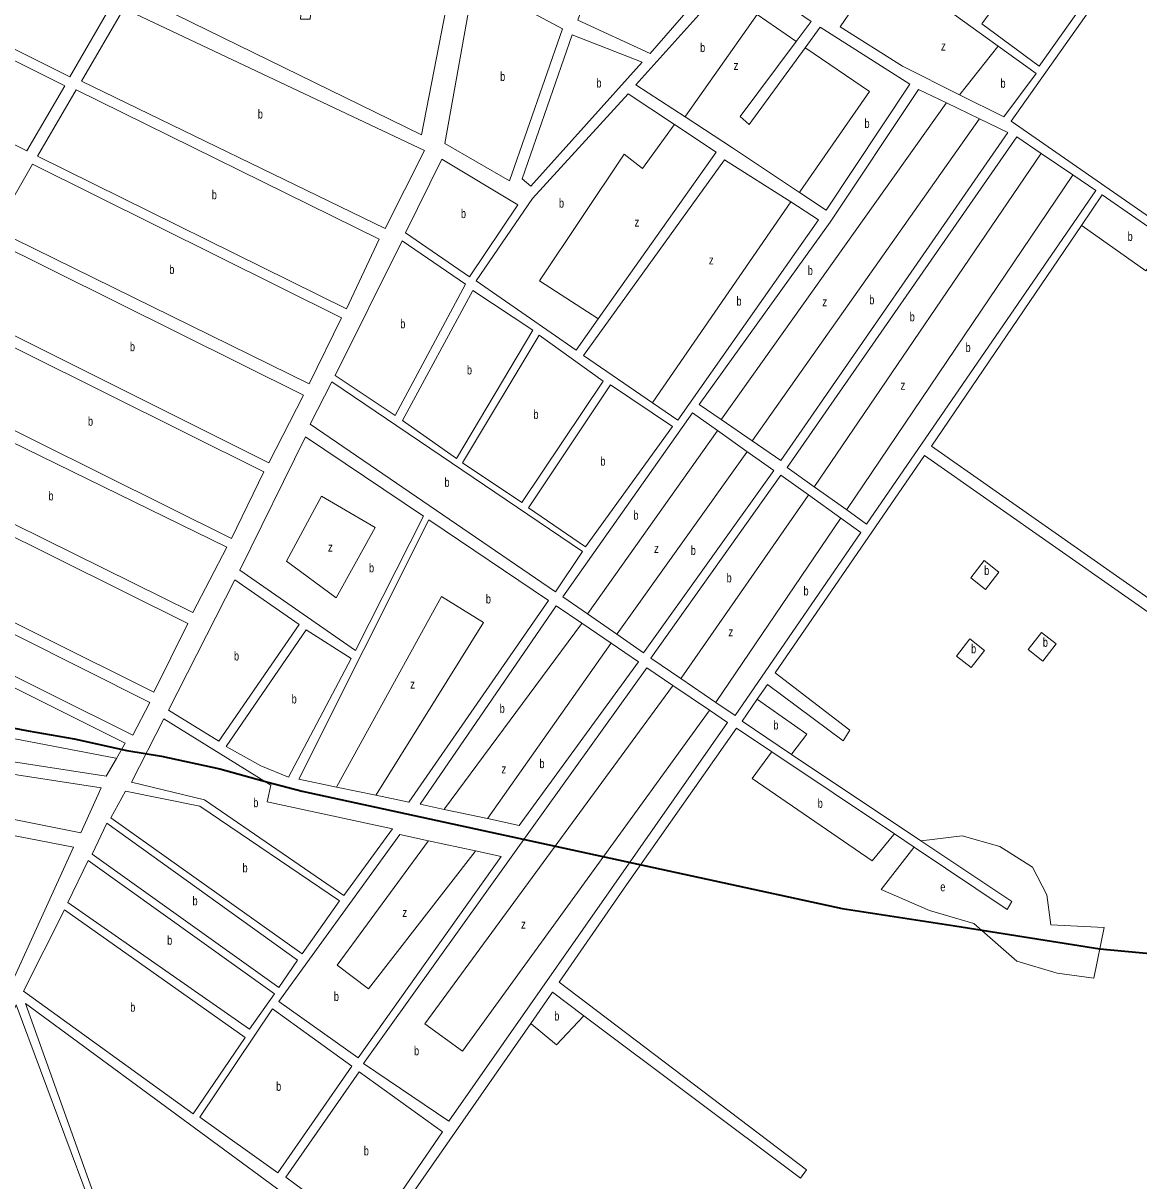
# Model space of a CAD drawing. Extents: x 639657 to 671642, y 222838 to 252123.
# Drawn here: x 665133 to 666365, y 235574 to 236852 of the extents above; entities that cross this region are included whole.
import ezdxf

# ---------------------------------------------------------------- set-up
doc = ezdxf.new("R2010")
doc.units = 0
doc.header["$LTSCALE"] = 4
for name, color, linetype, lineweight in [('1', 7, 'Continuous', 13), ('21', 7, 'Continuous', 13), ('57', 7, 'Continuous', 35)]:
    doc.layers.add(name, color=color, linetype=linetype, lineweight=lineweight)
doc.layers.add('7', color=7, linetype='Continuous')

msp = doc.modelspace()

# ---------------------------------------------------------------- linework, layer by layer
at = {"layer": '1'}
for p, q in [((665739.151, 236839.663), (665816.623, 236809.262)), ((665898.37, 236710.11), (665852.339, 236740.589)), ((666324.89, 236662.66), (666302.052, 236629.044)), ((665827.955, 236433.093), (665855.98, 236413.94)), ((665954.915, 236121.98), (665943.625, 236105.518))]:
    msp.add_line(p, q, dxfattribs=at)
for points in [[(665993, 237205.58), (665940.65, 237224.92), (665841.41, 236959.52), (665789.04, 236980.58), (665745.422, 236855.918), (665825.453, 236819.115)], [(665825.453, 236819.115), (665901.93, 236907.34), (665907.27, 236917.28), (665891.35, 236929.84), (665993, 237205.58)], [(665200.916, 236911.443), (665572.8, 236728.95), (665614.1, 236941.3), (665460.42, 236986.15), (665449.85, 236856.94), (665439.1, 236857.03), (665448.72, 236987.69), (665266.507, 237042.713)], [(666398.61, 236991.41), (666224.31, 236744.05), (667045.748, 236174.065)], [(665986.825, 236832.145), (666003.29, 236854.13), (665922.14, 236909.75), (665809.62, 236784.34), (665864.024, 236748.897), (665916.27, 236714.86)], [(666209.998, 236827.129), (666115.1, 236895.69), (666095.57, 236867.18), (666063.45, 236888.93), (666054.56, 236876.45)], [(666054.56, 236876.45), (666035.44, 236848.37), (666104.02, 236804.86), (666167.26, 236773.274)], [(666019.75, 236645.86), (666112.23, 236785.06), (666013.27, 236847.86), (665996.762, 236825.226), (665934.86, 236740.349)], [(665739.151, 236839.663), (665684.03, 236680.46), (665693.6, 236672.3), (665816.623, 236809.262)], [(665934.86, 236740.349), (665924.723, 236749.219), (665986.825, 236832.145)], [(666167.26, 236773.274), (666216.22, 236748.82), (666251.84, 236796.9), (666209.998, 236827.129)], [(665852.339, 236740.589), (665801.17, 236774.47), (665695.46, 236658.78), (665633.25, 236567.87), (665743.54, 236491.18), (665767.943, 236525.686), (665898.37, 236710.11)], [(666024.33, 236632.56), (666121.95, 236779.22), (666152.628, 236764.437), (666189.359, 236746.738)], [(666189.359, 236746.738), (666220.65, 236731.66), (665969.85, 236369.26), (665938.276, 236390.919), (665903.891, 236414.507)], [(665976.59, 236361.5), (666230.36, 236726.91), (666257.378, 236708.547), (666292.414, 236684.735)], [(665916.27, 236714.86), (665990.367, 236665.452), (666019.75, 236645.86)], [(665980.667, 236654.966), (665907.69, 236701.53), (665751.61, 236485.27), (665827.955, 236433.093)], [(666292.414, 236684.735), (666317.86, 236667.44), (666064.52, 236299.1), (666042.499, 236314.727), (666006.645, 236340.171), (665976.59, 236361.5)], [(666302.052, 236629.044), (666136.32, 236385.1), (666685.04, 236000.44), (666912.24, 235838.48), (666963.06, 235803.83), (667004.37, 235800.66), (667029.7, 235800.66), (667044.74, 235808.98), (667091.97, 235868.59), (667228.36, 236034.62), (666398.968, 236611.165), (666324.89, 236662.66)], [(665855.98, 236413.94), (666011.49, 236635.3), (665980.667, 236654.966)], [(665903.891, 236414.507), (665879.6, 236431.17), (666024.33, 236632.56)], [(665899.879, 236402.282), (665872.09, 236422.02), (665728.9, 236218.68), (665756.069, 236199.915), (665788.732, 236177.354)], [(665961.94, 236358.2), (665932.388, 236379.19), (665899.879, 236402.282)], [(666929.572, 235810.536), (666894.01, 235833.54), (666636.42, 236019.06), (666128.34, 236374.84), (665963.58, 236134.613)], [(665788.732, 236177.354), (665818.2, 236157), (665961.94, 236358.2)], [(665859.316, 236128.531), (665826.27, 236151.1), (665969.85, 236353.01)], [(665969.85, 236353.01), (666000.274, 236331.293), (666036.083, 236305.733)], [(665713.03, 236214.51), (665580.97, 236303.93), (665437.36, 236017.29), (665479.065, 236008.611), (665522.487, 235999.575)], [(666036.083, 236305.733), (666058.32, 236289.86), (665919.41, 236087.49), (665897.967, 236102.135), (665859.316, 236128.531)], [(665245.55, 236057.14), (664878.69, 236240.02), (664874.65, 236227), (664866.73, 236206.66), (664857.03, 236191.04), (664829.63, 236162.48), (664817.56, 236147.26), (664809.422, 236122.116)], [(665522.487, 235999.575), (665558.98, 235991.98), (665713.03, 236214.51)], [(665749.961, 236189.538), (665721.75, 236208.7), (665571.53, 235989.52)], [(665645.627, 235973.651), (665680.84, 235966.11), (665812.53, 236147.04), (665782.322, 236167.558), (665749.961, 236189.538)], [(665850.633, 236120.644), (665821.59, 236140.31), (665695.19, 235963.49)], [(665963.58, 236134.613), (666046.01, 236071.277), (666038.806, 236059.744), (665954.915, 236121.98)], [(664809.422, 236122.116), (664797.9, 236086.52), (665224.35, 236020.54), (665235.791, 236040.293), (665245.55, 236057.14)], [(665811.76, 235938.05), (665911.04, 236079.74), (665890.978, 236093.325), (665850.633, 236120.644)], [(665943.625, 236105.518), (665926.96, 236081.22), (665981.726, 236044.615), (666124.402, 235949.252)], [(665959.783, 236047.573), (665920.91, 236073.64), (665799.11, 235900.46), (665724.96, 235793.05), (665998, 235585.83), (665991.56, 235576.52), (665752.259, 235755.863)], [(666124.402, 235949.252), (666225.08, 235881.96), (666219.7, 235873.28), (666117.054, 235942.111), (666095.196, 235956.769), (665959.783, 236047.573)], [(665571.53, 235989.52), (665598.029, 235983.845), (665645.627, 235973.651)], [(665695.19, 235963.49), (665508.79, 235703.2), (665602.99, 235639.64), (665811.76, 235938.05)], [(665752.259, 235755.863), (665717.53, 235781.89), (665693.435, 235747.273)], [(665693.435, 235747.273), (665523.03, 235502.46), (665578.32, 235463.62)]]:
    msp.add_lwpolyline(points, dxfattribs=at)
for points in [[(665233.07, 236877.08), (664910.73, 237037.68), (664856.56, 236957.53), (665184.29, 236793.18)], [(666272.57, 236961.95), (666191.77, 236851.75), (666255, 236804.98), (666336.31, 236919.49)], [(665178.67, 236783.36), (664847.49, 236948.9), (664801.37, 236880.05), (665136.86, 236711.29)], [(665728.7, 236846.38), (665630.52, 236898.82), (665598.66, 236719.48), (665669.93, 236678.4)], [(665576.07, 236711.83), (665244.05, 236868.69), (665197.39, 236788.52), (665532.52, 236625.48)], [(665526.23, 236613.95), (665191.5, 236778.85), (665148.61, 236705.69), (665490, 236536.94)], [(665484.44, 236526.83), (665143.25, 236696.55), (665101.43, 236624.48), (665448.61, 236454.08)], [(665679.35, 236651.78), (665595.43, 236702.18), (665555.24, 236620.97), (665625.72, 236572.16)], [(665442.65, 236441.32), (665096.41, 236613.29), (665054.59, 236541.22), (665404.07, 236366.92)], [(665621.43, 236564.1), (665551.5, 236611.83), (665477.55, 236463.4), (665543.72, 236418.89)], [(665695.68, 236513.14), (665629.51, 236557.12), (665551.79, 236413.52), (665611.51, 236371.69)], [(665398.78, 236356.76), (665046.16, 236532.26), (665005.12, 236461.15), (665362.8, 236283.21)], [(665773.69, 236456.82), (665702.67, 236507.78), (665617.96, 236366.86), (665683.6, 236322.88)], [(665750.86, 236268.69), (665473.8, 236456.41), (665449.68, 236409.62), (665720.83, 236224.05)], [(665850.08, 236406.95), (665781.76, 236453.07), (665691.13, 236316.98), (665754.07, 236274.07)], [(665357.98, 236273.53), (664998.6, 236449.11), (664957.85, 236380.25), (665320.15, 236201.37)], [(665575.06, 236307.68), (665444.86, 236395.64), (665371.99, 236248.29), (665500.03, 236159.25)], [(665314.57, 236189.09), (664952.28, 236369.34), (664910.46, 236296.19), (665277.06, 236113.27)], [(665272.78, 236101.98), (664903.95, 236287.34), (664882.51, 236250.78), (665254.02, 236065.94)], [(665437.65, 236188.19), (665366.63, 236237.53), (665293.22, 236093.41), (665348.86, 236059.27)], [(665495.21, 236150.65), (665445.46, 236182.43), (665357.23, 236053.19), (665395.38, 236031.97), (665426.07, 236019.42)], [(665252.52, 236013.79), (665332.96, 235994.31), (665487.18, 235888.82), (665540.75, 235962.37), (665402.44, 235992.14), (665406.26, 236010.48), (665288.35, 236083.83)], [(664852.98, 236064.12), (665218.87, 236007.86), (665196.51, 235958.09), (664844.64, 236028.3)], [(665245.99, 236004.14), (665327.95, 235987.34), (665482.4, 235882.87), (665441.04, 235824.48), (665229.56, 235974.49)], [(665049.53, 235969.06), (664895.5, 235732.36), (665053.34, 235630.18), (665064.27, 235667.88), (665083.72, 235713.18), (665188.35, 235942.31)], [(665225.32, 235968.54), (665208.98, 235934.55), (665415.06, 235787.18), (665435.73, 235817.45)], [(665549.05, 235956.12), (665415.14, 235771.55), (665502.8, 235709.51), (665660.85, 235931.8), (665632.492, 235937.969), (665580.666, 235949.242)], [(665204.75, 235927.53), (665182.08, 235881.13), (665382.72, 235741.22), (665410.29, 235780.15)], [(665178.4, 235873.04), (665133.03, 235782.92), (665320.73, 235647.72), (665377.97, 235732.05)], [(665205.58, 235551.58), (665125.12, 235767.81), (665075.14, 235654.02), (665047.16, 235508.72), (665258.54, 235403.84)], [(665561.61, 235455.56), (665135.31, 235769.52), (665267.71, 235400.17), (665494.93, 235290.05), (665504.86, 235319.15)], [(665495.92, 235700.39), (665408.3, 235763.48), (665327.95, 235643.8), (665414.29, 235582.54)], [(665504.04, 235694.02), (665423.06, 235577.42), (665514.97, 235509.42), (665596.06, 235627.61)]]:
    msp.add_lwpolyline(points, close=True, dxfattribs=at)
at = {"layer": '21'}
for points in [[(665864.024, 236748.897), (665864.476, 236749.54), (665943.724, 236862.005), (665986.325, 236832.491), (665986.825, 236832.145)], [(665996.762, 236825.226), (665997.262, 236824.885), (666067.62, 236776.949), (665990.713, 236665.952), (665990.367, 236665.452)], [(666167.26, 236773.274), (666167.657, 236773.774), (666209.601, 236826.629), (666209.998, 236827.129)], [(665903.891, 236414.507), (665904.246, 236415.006), (666152.273, 236763.937), (666152.628, 236764.437)], [(665938.276, 236390.919), (665938.629, 236391.419), (666189.006, 236746.238), (666189.359, 236746.738)], [(665767.943, 236525.686), (665767.443, 236526.012), (665703.136, 236567.914), (665796.778, 236707.751), (665816.947, 236691.894), (665851.976, 236740.089), (665852.339, 236740.589)], [(666006.645, 236340.171), (666006.985, 236340.671), (666257.038, 236708.047), (666257.378, 236708.547)], [(666042.499, 236314.727), (666042.837, 236315.227), (666292.076, 236684.235), (666292.414, 236684.735)], [(665980.667, 236654.966), (665828.299, 236433.593), (665827.955, 236433.093)], [(666302.052, 236629.044), (666302.552, 236628.69), (666373.036, 236578.729), (666398.568, 236610.665), (666398.968, 236611.165)], [(665756.069, 236199.915), (665756.424, 236200.415), (665899.524, 236401.782), (665899.879, 236402.282)], [(665788.732, 236177.354), (665789.088, 236177.854), (665932.032, 236378.69), (665932.388, 236379.19)], [(665859.316, 236128.531), (665859.664, 236129.031), (665999.926, 236330.794), (666000.274, 236331.293)], [(665897.967, 236102.135), (665898.306, 236102.635), (666035.744, 236305.233), (666036.083, 236305.733)], [(665479.065, 236008.611), (665479.341, 236009.111), (665595.087, 236219.042), (665641.188, 236190.21), (665522.798, 236000.075), (665522.487, 235999.575)], [(665598.029, 235983.845), (665598.398, 235984.345), (665749.592, 236189.038), (665749.961, 236189.538)], [(665645.627, 235973.651), (665645.979, 235974.151), (665781.97, 236167.058), (665782.322, 236167.558)], [(664809.422, 236122.116), (664809.922, 236122.02), (665235.291, 236040.389), (665235.791, 236040.293)], [(665850.633, 236120.644), (665850.266, 236120.144), (665576.359, 235746.913), (665618.138, 235716.639), (665890.616, 236092.825), (665890.978, 236093.325)], [(665943.625, 236105.518), (665944.124, 236105.166), (665998.468, 236066.952), (665982.101, 236045.115), (665981.726, 236044.615)], [(665959.783, 236047.573), (665959.415, 236047.073), (665937.961, 236017.937), (666070.5, 235927.115), (666094.78, 235956.269), (666095.196, 235956.769)], [(666117.054, 235942.111), (666116.664, 235941.611), (666080.585, 235895.399), (666133.889, 235872.333), (666182.871, 235857.917), (666230.412, 235816.11), (666275.072, 235803.136), (666315.411, 235797.369), (666326.936, 235853.592), (666267.869, 235856.476), (666263.547, 235889.633), (666247.7, 235919.907), (666211.684, 235942.973), (666169.905, 235954.506), (666124.902, 235949.31), (666124.402, 235949.252)], [(665580.666, 235949.242), (665580.299, 235948.742), (665479.835, 235811.786), (665514.411, 235785.837), (665632.104, 235937.469), (665632.492, 235937.969)], [(665693.435, 235747.273), (665693.935, 235746.861), (665721.863, 235723.847), (665751.784, 235755.363), (665752.259, 235755.863)]]:
    msp.add_lwpolyline(points, dxfattribs=at)
for points in [[(665462.547, 236330.047), (665423.65, 236257.966), (665478.395, 236217.601), (665521.614, 236295.448)], [(666194.396, 236258.689), (666210.666, 236246.025), (666195.837, 236226.973), (666179.567, 236239.637)], [(666178.549, 236172.192), (666194.819, 236159.528), (666179.99, 236140.476), (666163.72, 236153.14)], [(666257.784, 236179.4), (666274.054, 236166.736), (666259.225, 236147.684), (666242.955, 236160.348)]]:
    msp.add_lwpolyline(points, close=True, dxfattribs=at)
at = {"layer": '57'}
for points in [[(665086.201, 236080.747), (665138.248, 236070.587), (665189.026, 236061.696), (665247.42, 236048.995), (665285.503, 236042.645), (665350.244, 236028.674), (665402.926, 236014.068), (665441.009, 236003.908), (666037.645, 235874.36)], [(666037.645, 235874.36), (666162.051, 235855.308), (666322, 235829.907), (666895.786, 235776.564), (667076.047, 235766.403), (667167.446, 235761.323), (667314.701, 235738.461), (667494.961, 235674.957), (667718.383, 235525.088), (668798.675, 234683.027), (668913.787, 234588.332)]]:
    msp.add_lwpolyline(points, dxfattribs=at)

# ---------------------------------------------------------------- texts
at = {"layer": '7'}
for s, width, p in [('b', 0.75, (665880.621, 236820.534)), ('z', 0.8, (666146.674, 236822.255)), ('b', 0.75, (665659.715, 236788.61)), ('z', 0.8, (665917.594, 236800.672)), ('b', 0.75, (665766.03, 236781.382)), ('b', 0.75, (666212.454, 236781.11)), ('b', 0.75, (665392.003, 236747.085)), ('b', 0.75, (666062.212, 236736.768)), ('b', 0.75, (665341.164, 236657.895)), ('b', 0.75, (665724.69, 236648.683)), ('b', 0.75, (665616.383, 236637.17)), ('z', 0.8, (665808.104, 236627.677)), ('b', 0.75, (666352.867, 236611.886)), ('z', 0.8, (665890.221, 236585.87)), ('b', 0.75, (665294.285, 236575.315)), ('b', 0.75, (665999.522, 236574.24)), ('b', 0.75, (665920.793, 236540.436)), ('z', 0.8, (666015.558, 236539.738)), ('b', 0.75, (666067.489, 236541.838)), ('b', 0.75, (666112.149, 236523.097)), ('b', 0.75, (665549.392, 236515.36)), ('b', 0.75, (665250.753, 236490.105)), ('b', 0.75, (666173.84, 236489.185)), ('b', 0.75, (665623.005, 236464.405)), ('z', 0.8, (666101.997, 236447.474)), ('b', 0.75, (665696.44, 236415.33)), ('b', 0.75, (665204.425, 236407.735)), ('b', 0.75, (665770.447, 236363.57)), ('b', 0.75, (665598.172, 236340.23)), ('b', 0.75, (665160.703, 236325.24)), ('b', 0.75, (665806.924, 236303.927)), ('z', 0.8, (665469.552, 236268.714)), ('z', 0.8, (665829.714, 236267.272)), ('b', 0.75, (665870.313, 236265.004)), ('b', 0.75, (665514.871, 236245.729)), ('b', 0.75, (666194.396, 236242.831)), ('b', 0.75, (665909.856, 236234.667)), ('b', 0.75, (665643.957, 236211.386)), ('b', 0.75, (665994.854, 236220.251)), ('z', 0.8, (665911.831, 236175.008)), ('b', 0.75, (666259.225, 236163.542)), ('b', 0.75, (665365.738, 236148.4)), ('b', 0.75, (666179.99, 236156.334)), ('z', 0.8, (665560.312, 236117.343)), ('b', 0.75, (665429.415, 236100.925)), ('b', 0.75, (665659.211, 236090.289)), ('b', 0.75, (665961.547, 236072.124)), ('z', 0.8, (665661.158, 236023.638)), ('b', 0.75, (665703.136, 236029.471)), ('b', 0.75, (665387.045, 235986.325)), ('b', 0.75, (666010.529, 235985.626)), ('b', 0.75, (665375.159, 235914.31)), ('e', 0.75, (666145.95, 235893.362)), ('b', 0.75, (665319.928, 235877.86)), ('z', 0.8, (665551.669, 235865.059)), ('z', 0.8, (665682.768, 235852.085)), ('b', 0.75, (665291.898, 235834.375)), ('b', 0.75, (665476.048, 235772.267)), ('b', 0.75, (665251.096, 235760.38)), ('b', 0.75, (665719.518, 235750.642)), ('b', 0.75, (665564.634, 235712.247)), ('b', 0.75, (665412.258, 235673.01)), ('b', 0.75, (665509.117, 235601.72))]:
    msp.add_text(s, height=10, dxfattribs=dict(at, width=width)).set_placement(p)

doc.saveas('drawing.dxf')
